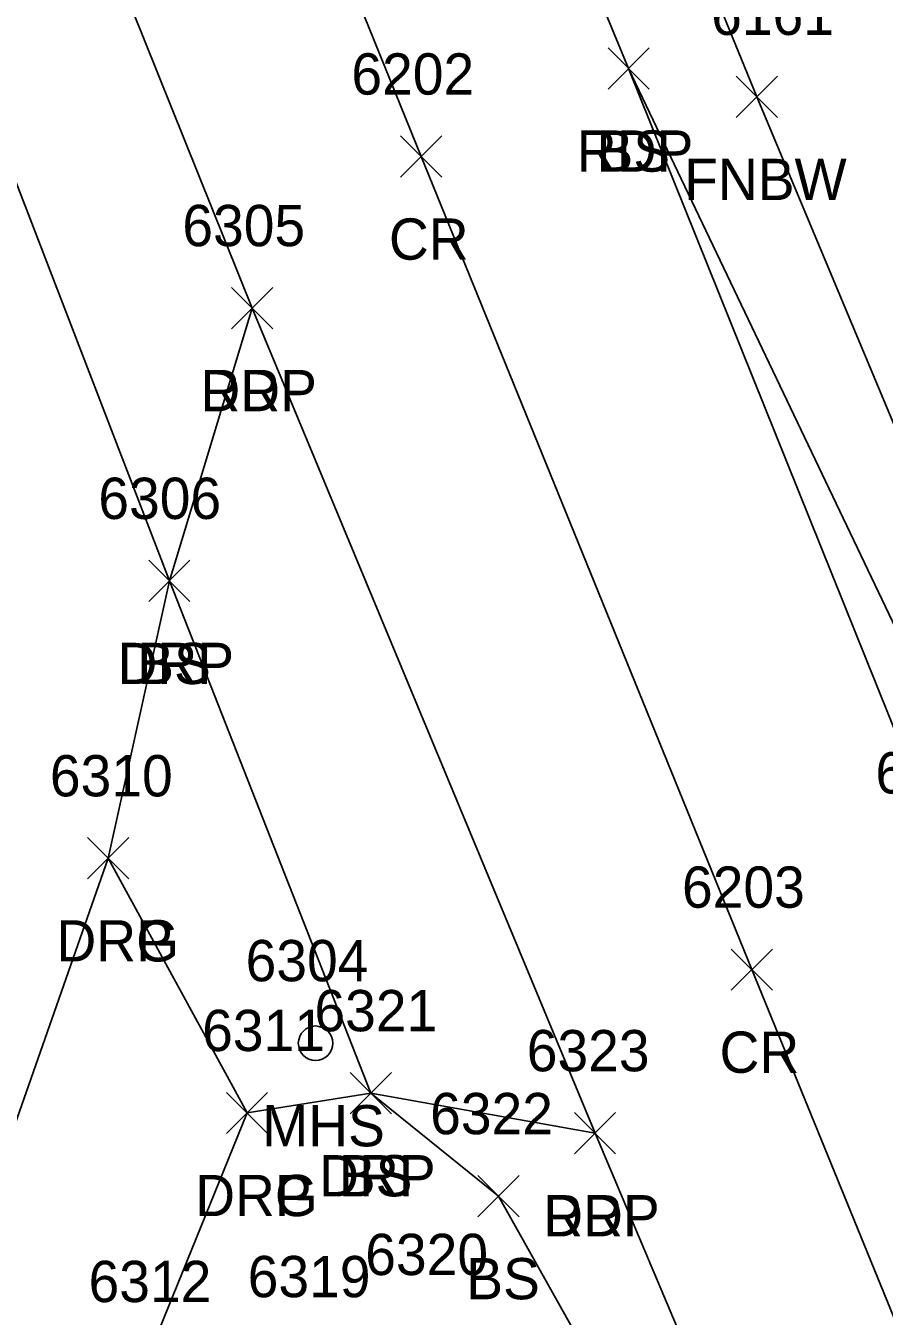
# Model space of a CAD drawing. Extents: x 1472233 to 1475777, y 540726 to 543442.
# Drawn here: x 1472511 to 1472552.6, y 541606.1 to 541668.7 of the extents above; entities that cross this region are included whole.
import ezdxf

# ---------------------------------------------------------------- set-up
doc = ezdxf.new("R2010")
doc.units = 0
for name, color, linetype in [('L_A', 7, 'Continuous'), ('L_I', 7, 'Continuous'), ('L_TIC', 7, 'Continuous'), ('LELB', 7, 'Continuous'), ('LFNC', 7, 'Continuous'), ('P_A', 7, 'Continuous'), ('P_I', 7, 'Continuous'), ('P_TIC', 7, 'Continuous'), ('PET', 7, 'Continuous'), ('PRC', 7, 'Continuous'), ('R_A', 7, 'Continuous'), ('R_I', 7, 'Continuous'), ('R_TIC', 7, 'Continuous'), ('RDG', 7, 'Continuous'), ('RDP', 7, 'Continuous'), ('U_A', 7, 'Continuous'), ('U_I', 7, 'Continuous'), ('USMH', 7, 'Continuous')]:
    doc.layers.add(name, color=color, linetype=linetype)

msp = doc.modelspace()

# ---------------------------------------------------------------- linework, layer by layer
at = {"layer": 'L_TIC'}
for points in [[(1472539.253, 541665.598), (1472541.253, 541667.598)], [(1472541.253, 541665.598), (1472539.253, 541667.598)], [(1472545.469, 541664.224), (1472547.469, 541666.224)], [(1472547.469, 541664.224), (1472545.469, 541666.224)], [(1472517.001, 541640.77), (1472519.001, 541642.77)], [(1472519.001, 541640.77), (1472517.001, 541642.77)], [(1472526.768, 541615.945), (1472528.768, 541617.945)], [(1472528.768, 541615.945), (1472526.768, 541617.945)], [(1472532.943, 541610.957), (1472534.943, 541612.957)], [(1472534.943, 541610.957), (1472532.943, 541612.957)]]:
    msp.add_lwpolyline(points, dxfattribs=at)
at = {"layer": 'LELB'}
for points in [[(1472448.097, 541812.754), (1472448.348, 541808.89), (1472456.833, 541789.055), (1472474.313, 541748.227), (1472493.036, 541702.804), (1472494.569, 541702.635), (1472518.001, 541641.77), (1472527.768, 541616.945), (1472533.943, 541611.957), (1472541.348, 541598.757), (1472552.579, 541572.187), (1472569.893, 541532.316), (1472586.676, 541490.501), (1472602.946, 541447.471), (1472614.294, 541413.724), (1472616.337, 541394.529)], [(1472540.253, 541666.598), (1472558.147, 541629.072), (1472569.042, 541603.361), (1472584.13, 541563.55), (1472589.422, 541549.678), (1472609.632, 541500.173), (1472628.637, 541456.141), (1472643.164, 541421.948), (1472658.347, 541390.54), (1472659.79, 541385.271), (1472666.399, 541363.568), (1472670.678, 541348.003), (1472676.957, 541338.562), (1472681.263, 541333.227)]]:
    msp.add_lwpolyline(points, dxfattribs=at)
at = {"layer": 'LFNC'}
msp.add_lwpolyline([(1472590.996, 541866.276), (1472540.714, 541867.285), (1472494.646, 541865.841), (1472479.41, 541862.636), (1472472.669, 541849.878), (1472485.317, 541819.086), (1472493.809, 541796.301), (1472509.073, 541759.452), (1472524.345, 541720.4), (1472527.815, 541710.862), (1472546.469, 541665.224), (1472562.006, 541628.055)], dxfattribs=at)
at = {"layer": 'P_TIC'}
for points in [[(1472539.253, 541665.598), (1472541.253, 541667.598)], [(1472541.253, 541665.598), (1472539.253, 541667.598)], [(1472529.206, 541661.333), (1472531.206, 541663.333)], [(1472531.206, 541661.333), (1472529.206, 541663.333)], [(1472521.016, 541653.988), (1472523.016, 541655.988)], [(1472523.016, 541653.988), (1472521.016, 541655.988)], [(1472545.223, 541621.931), (1472547.223, 541623.931)], [(1472547.223, 541621.931), (1472545.223, 541623.931)], [(1472537.623, 541614.006), (1472539.623, 541616.006)], [(1472539.623, 541614.006), (1472537.623, 541616.006)]]:
    msp.add_lwpolyline(points, dxfattribs=at)
at = {"layer": 'PET'}
for points in [[(1472431.809, 541950.997), (1472434.94, 541942.832), (1472440.191, 541926.307), (1472454.881, 541886.717), (1472470.895, 541847.458), (1472487.249, 541799.156), (1472502.862, 541758.418), (1472521.299, 541713.599), (1472521.809, 541711.245), (1472540.253, 541666.598), (1472555.594, 541628.47), (1472566.435, 541602.128), (1472581.857, 541563.085), (1472587.452, 541548.928), (1472607.289, 541499.122), (1472625.035, 541453.695), (1472638.62, 541419.602), (1472649.942, 541390.39), (1472660.9, 541361.786), (1472670.649, 541335.937), (1472680.314, 541310.926), (1472684.25, 541300.561), (1472697.311, 541267.538), (1472711.092, 541230.886)], [(1472410.423, 541944.749), (1472417.04, 541924.067), (1472429.27, 541890.409), (1472437.031, 541868.87), (1472443.664, 541851.187), (1472458.476, 541813.052), (1472466.783, 541792.243), (1472482.949, 541751.285), (1472501.426, 541706.498), (1472501.819, 541705.185), (1472522.016, 541654.988), (1472538.623, 541615.006), (1472544.846, 541600.279), (1472555.288, 541573.09), (1472571.155, 541534.06), (1472588.208, 541491.282), (1472604.526, 541448.364), (1472617.017, 541415.319), (1472632.481, 541374.101), (1472640.327, 541354.301), (1472653.532, 541321.3), (1472663.395, 541294.75), (1472676.203, 541262.983), (1472690.882, 541224.88)]]:
    msp.add_lwpolyline(points, dxfattribs=at)
at = {"layer": 'PRC'}
msp.add_lwpolyline([(1472420.858, 541948.247), (1472433.465, 541909.927), (1472447.3, 541871.915), (1472463.523, 541829.069), (1472476.482, 541795.885), (1472493.068, 541754.323), (1472510.831, 541710.45), (1472511.847, 541707.672), (1472530.206, 541662.333), (1472546.223, 541622.931), (1472556.774, 541597.055), (1472571.636, 541559.778), (1472578.277, 541543.799), (1472597.238, 541495.811), (1472616.732, 541446.138), (1472628.521, 541416.053), (1472640.352, 541384.782), (1472650.997, 541357.435), (1472663.572, 541324.454), (1472674.031, 541297.855), (1472686.993, 541264.398), (1472700.968, 541228.154)], dxfattribs=at)
at = {"layer": 'R_TIC'}
for points in [[(1472521.016, 541653.988), (1472523.016, 541655.988)], [(1472523.016, 541653.988), (1472521.016, 541655.988)], [(1472517.001, 541640.77), (1472519.001, 541642.77)], [(1472519.001, 541640.77), (1472517.001, 541642.77)], [(1472514.041, 541627.327), (1472516.041, 541629.327)], [(1472516.041, 541627.327), (1472514.041, 541629.327)], [(1472514.041, 541627.327), (1472516.041, 541629.327)], [(1472516.041, 541627.327), (1472514.041, 541629.327)], [(1472526.768, 541615.945), (1472528.768, 541617.945)], [(1472528.768, 541615.945), (1472526.768, 541617.945)], [(1472520.763, 541614.986), (1472522.763, 541616.986)], [(1472522.763, 541614.986), (1472520.763, 541616.986)], [(1472520.763, 541614.986), (1472522.763, 541616.986)], [(1472522.763, 541614.986), (1472520.763, 541616.986)], [(1472537.623, 541614.006), (1472539.623, 541616.006)], [(1472539.623, 541614.006), (1472537.623, 541616.006)]]:
    msp.add_lwpolyline(points, dxfattribs=at)
at = {"layer": 'RDG'}
for points in [[(1472515.041, 541628.327), (1472506.859, 541605.018), (1472500.261, 541584.295), (1472490.718, 541567.191), (1472485.309, 541561.603)], [(1472521.763, 541615.986), (1472516.828, 541603.822), (1472495.71, 541557.76), (1472493.62, 541555.911)]]:
    msp.add_lwpolyline(points, dxfattribs=at)
at = {"layer": 'RDP'}
msp.add_lwpolyline([(1472522.016, 541654.988), (1472518.001, 541641.77), (1472515.041, 541628.327), (1472521.763, 541615.986), (1472527.768, 541616.945), (1472538.623, 541615.006)], dxfattribs=at)
at = {"layer": 'USMH'}
for p, q in [((1472525.082, 541619.368), (1472525.082, 541619.368)), ((1472525.915, 541619.368), (1472525.915, 541619.368))]:
    msp.add_line(p, q, dxfattribs=at)
msp.add_circle((1472525.082, 541619.368), 0.833, dxfattribs=at)

# ---------------------------------------------------------------- texts
at = {"layer": 'L_A'}
for s, p in [('BS', (1472538.693, 541661.598)), ('FNBW', (1472542.942, 541660.224)), ('BS', (1472516.442, 541636.77)), ('BS', (1472526.209, 541611.945)), ('BS', (1472532.384, 541606.957))]:
    msp.add_text(s, height=2, dxfattribs=at).set_placement(p)
at = {"layer": 'L_I'}
for s, p in [('6161', (1472544.249, 541668.224)), ('6306', (1472514.56, 541644.77)), ('6321', (1472525.028, 541619.945)), ('6322', (1472530.636, 541614.957)), ('6320', (1472527.491, 541608.131)), ('6320', (1472527.491, 541608.131)), ('6319', (1472521.796, 541607.059)), ('6319', (1472521.796, 541607.059)), ('6319', (1472521.796, 541607.059)), ('6312', (1472514.087, 541606.822))]:
    msp.add_text(s, height=2, dxfattribs=at).set_placement(p)
at = {"layer": 'P_A'}
for s, p in [('RDP', (1472537.741, 541661.598)), ('CR', (1472528.639, 541657.333)), ('RDP', (1472519.504, 541649.988)), ('CR', (1472544.656, 541617.931)), ('RDP', (1472536.111, 541610.006))]:
    msp.add_text(s, height=2, dxfattribs=at).set_placement(p)
at = {"layer": 'P_I'}
for s, p in [('6202', (1472526.82, 541665.333)), ('6305', (1472518.63, 541657.988)), ('6204', (1472552.209, 541631.47)), ('6203', (1472542.837, 541625.931)), ('6323', (1472535.316, 541618.006))]:
    msp.add_text(s, height=2, dxfattribs=at).set_placement(p)
at = {"layer": 'R_A'}
for s, p in [('DRP', (1472519.504, 541649.988)), ('DRP', (1472515.49, 541636.77)), ('DRG', (1472512.529, 541623.327)), ('DRP', (1472512.529, 541623.327)), ('DRP', (1472525.256, 541611.945)), ('DRG', (1472519.251, 541610.986)), ('DRP', (1472519.251, 541610.986)), ('DRP', (1472536.111, 541610.006))]:
    msp.add_text(s, height=2, dxfattribs=at).set_placement(p)
at = {"layer": 'R_I'}
for s, p in [('6305', (1472518.63, 541657.988)), ('6306', (1472514.56, 541644.77)), ('6310', (1472512.214, 541631.327)), ('6310', (1472512.214, 541631.327)), ('6321', (1472525.028, 541619.945)), ('6311', (1472519.59, 541618.986)), ('6311', (1472519.59, 541618.986)), ('6323', (1472535.316, 541618.006)), ('6312', (1472514.087, 541606.822))]:
    msp.add_text(s, height=2, dxfattribs=at).set_placement(p)
at = {"layer": 'U_A'}
msp.add_text('MHS', height=2, dxfattribs=at).set_placement((1472522.499, 541614.368))
at = {"layer": 'U_I'}
msp.add_text('6304', height=2, dxfattribs=at).set_placement((1472521.696, 541622.368))

doc.saveas('drawing.dxf')
